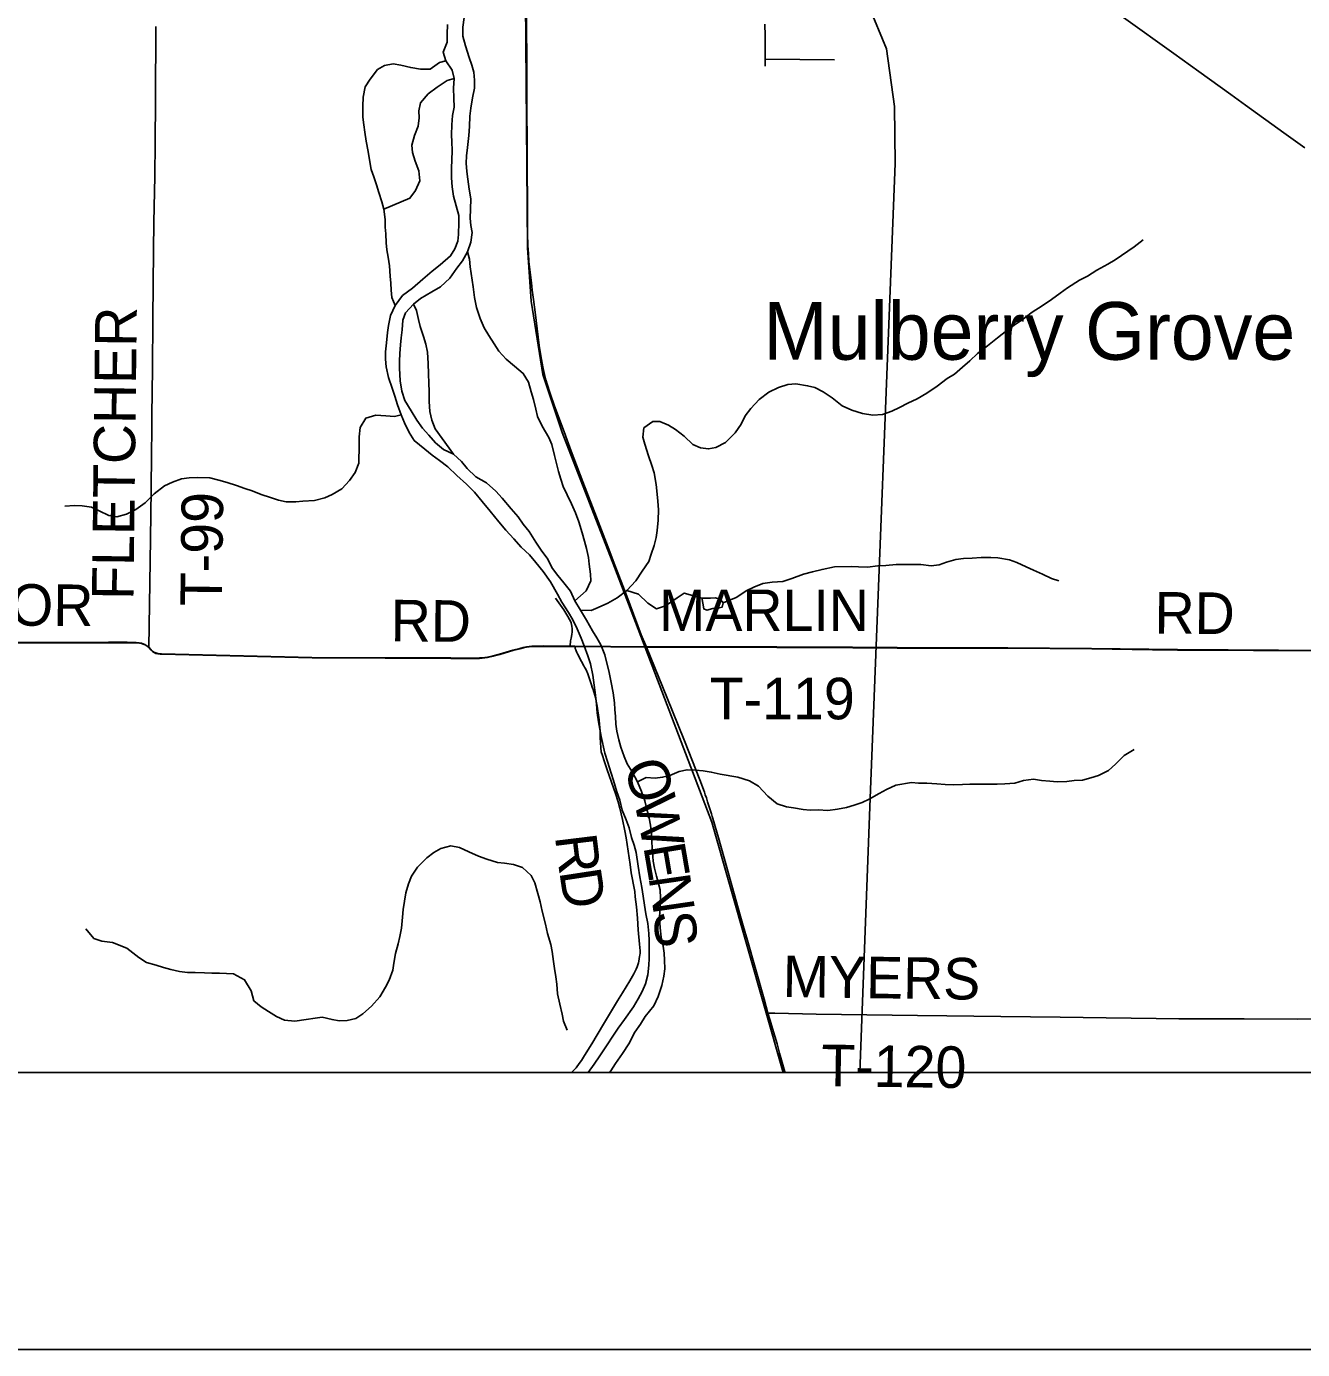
# Model space of a CAD drawing. Extents: x -87 to 2145, y -2128 to 440.
# Drawn here: x 62.55 to 108.63, y 0 to 47.79 of the extents above; entities that cross this region are included whole.
import ezdxf

# ---------------------------------------------------------------- set-up
doc = ezdxf.new("R2010")
doc.units = 0
for name, color, linetype in [('GM_X_City_Street', 7, 'Continuous'), ('GM_X_Major_River', 7, 'Continuous'), ('GM_X_Minor_Lake', 7, 'Continuous'), ('GM_X_Minor_River', 7, 'Continuous'), ('GM_X_Rail_Line', 7, 'Continuous'), ('GM_X_State_Route', 7, 'Continuous'), ('GM_X_Township_Road', 7, 'Continuous'), ('GM_X_Township_Road_Text', 7, 'Continuous'), ('GM_X_Township_Text', 7, 'Continuous'), ('GM_X_Unincorporated_Text', 7, 'Continuous'), ('SH_Border', 7, 'Continuous'), ('SH_Cut_Line', 7, 'Continuous'), ('SH_Text', 7, 'Continuous')]:
    doc.layers.add(name, color=color, linetype=linetype)

msp = doc.modelspace()

# ---------------------------------------------------------------- linework, layer by layer
at = {"layer": 'GM_X_City_Street'}
msp.add_line((89.222, 46.605), (91.732, 46.585), dxfattribs=at)
msp.add_lwpolyline([(89.223, 46.348), (89.222, 46.605), (89.218, 47.544), (89.215, 47.774), (89.208, 47.869)], dxfattribs=at)
at = {"layer": 'GM_X_Major_River'}
for points in [[(85.077, 18.941), (85.031, 19.192), (84.966, 19.474), (84.881, 19.816), (84.757, 20.149), (84.612, 20.502), (84.418, 20.866), (84.242, 21.15), (84.126, 21.413), (84.012, 21.755), (83.936, 22.017), (83.871, 22.339), (83.835, 22.59), (83.82, 22.861), (83.794, 23.112), (83.778, 23.363), (83.734, 23.715), (83.66, 24.087), (83.586, 24.449), (83.436, 25.093), (83.292, 25.446), (83.146, 25.709), (82.99, 25.963), (82.765, 26.337), (82.551, 26.702), (82.346, 27.046), (82.192, 27.39), (81.956, 27.694), (81.73, 27.959), (81.544, 28.212), (81.349, 28.577), (81.163, 28.83), (80.938, 29.165), (80.704, 29.54), (80.488, 29.814), (80.302, 30.078), (80.056, 30.362), (79.722, 30.749), (79.496, 31.003), (79.16, 31.3), (78.773, 31.517), (78.467, 31.823), (78.261, 32.077), (77.964, 32.342), (77.606, 32.509), (77.32, 32.744), (77.074, 33.019), (76.848, 33.283), (76.642, 33.567), (76.437, 33.902), (76.213, 34.276), (76.098, 34.619), (76.044, 34.981), (76.022, 35.442), (76.016, 35.703), (76.03, 35.973), (76.056, 36.283), (76.08, 36.544), (76.115, 36.834), (76.141, 37.174), (76.235, 37.443), (76.521, 37.759), (76.775, 37.955), (77.18, 38.199), (77.504, 38.384), (77.84, 38.699), (78.086, 39.055), (78.291, 39.323), (78.477, 39.65), (78.593, 39.989), (78.639, 40.339), (78.593, 40.6), (78.568, 40.861), (78.583, 41.192), (78.599, 41.562), (78.535, 41.904), (78.481, 42.266), (78.455, 42.547), (78.43, 42.848), (78.435, 43.109), (78.47, 43.409), (78.527, 43.849), (78.542, 44.169), (78.559, 44.55), (78.594, 44.84), (78.65, 45.21), (78.726, 45.559), (78.731, 45.84), (78.705, 46.131), (78.629, 46.383), (78.534, 46.665), (78.401, 47.088), (78.306, 47.44), (78.302, 47.761), (78.358, 48.111)], [(77.752, 47.851), (77.736, 47.51), (77.741, 47.219), (77.595, 46.861), (77.69, 46.549), (77.925, 46.204), (77.99, 45.912), (77.964, 45.562), (77.978, 45.201), (77.993, 44.87), (77.928, 44.57), (77.902, 44.23), (77.896, 43.869), (77.902, 43.619), (77.917, 43.308), (77.911, 42.957), (77.896, 42.677), (77.9, 42.316), (77.925, 41.995), (77.969, 41.653), (78.064, 41.311), (78.158, 40.958)], [(78.158, 40.958), (78.164, 40.708), (78.147, 40.277), (78.123, 40.027), (78.018, 39.758), (77.863, 39.5), (77.487, 39.176), (77.203, 38.95), (76.857, 38.655), (76.491, 38.331), (76.125, 38.066), (75.859, 37.71), (75.693, 37.352), (75.616, 36.982), (75.582, 36.732), (75.546, 36.362), (75.51, 36.032), (75.516, 35.771), (75.531, 35.49), (75.625, 35.108), (75.749, 34.725), (75.844, 34.433), (75.949, 34.12), (76.084, 33.757), (76.199, 33.465), (76.364, 33.121), (76.549, 32.837), (76.935, 32.52), (77.202, 32.305), (77.459, 32.11), (77.766, 31.885), (78.092, 31.568), (78.437, 31.252), (78.723, 30.966), (78.998, 30.631), (79.293, 30.285), (79.607, 29.889), (79.853, 29.594), (80.148, 29.278), (80.414, 28.983), (80.71, 28.708), (80.946, 28.423), (81.201, 28.098), (81.466, 27.733), (81.719, 27.287), (81.884, 26.994), (82.119, 26.619), (82.275, 26.356), (82.43, 26.032), (82.584, 25.689), (82.69, 25.416), (82.824, 25.053), (82.92, 24.771), (83.003, 24.359), (83.047, 23.997), (83.083, 23.726), (83.136, 23.314), (83.161, 22.993), (83.205, 22.671), (83.251, 22.4), (83.297, 22.138), (83.437, 21.535), (83.532, 21.242), (83.665, 20.819), (83.741, 20.547), (83.865, 20.144), (83.97, 19.842), (84.064, 19.479), (84.208, 19.126), (84.314, 18.843), (84.398, 18.491), (84.494, 18.219), (84.56, 17.957), (84.631, 17.454), (84.695, 17.072), (84.769, 16.69), (84.814, 16.379), (84.868, 16.047), (84.913, 15.735), (84.988, 15.383), (85.022, 15.032), (85.038, 14.771), (85.032, 14.44), (85.037, 14.129), (85.023, 13.879), (84.987, 13.529), (84.901, 13.209), (84.776, 12.931), (84.641, 12.672), (84.466, 12.374), (84.148, 11.919), (83.912, 11.612), (83.717, 11.324), (83.521, 11.007), (83.254, 10.61), (83.048, 10.303), (82.833, 10)], [(83.601, 10), (83.646, 10.072), (83.82, 10.33), (84.067, 10.687), (84.303, 11.044), (84.521, 11.461), (84.726, 11.748), (84.891, 12.026), (85.198, 12.412), (85.364, 12.75), (85.491, 13.149), (85.567, 13.489), (85.602, 13.749), (85.587, 14.06), (85.581, 14.31), (85.535, 14.572), (85.471, 14.894), (85.426, 15.225), (85.402, 15.607), (85.429, 16.027), (85.444, 16.308), (85.429, 16.599), (85.297, 17.102), (85.222, 17.384), (85.176, 17.636), (85.151, 17.977), (85.127, 18.318), (85.112, 18.629), (85.077, 18.941)]]:
    msp.add_lwpolyline(points, dxfattribs=at)
at = {"layer": 'GM_X_Minor_Lake'}
for points in [[(87.707, 26.965), (87.599, 27.097), (87.419, 27.151), (87.249, 27.143), (86.938, 27.139)], [(86.938, 27.139), (86.947, 27.088), (86.975, 26.958), (87.002, 26.747), (87.121, 26.705), (87.333, 26.761), (87.564, 26.787), (87.675, 26.815), (87.707, 26.965)]]:
    msp.add_lwpolyline(points, dxfattribs=at)
at = {"layer": 'GM_X_Minor_River'}
for points in [[(77.69, 46.549), (77.458, 46.483), (77.124, 46.248), (76.773, 46.244), (76.423, 46.3), (76.064, 46.386), (75.794, 46.43), (75.472, 46.376), (75.219, 46.23), (74.953, 45.883), (74.778, 45.606), (74.701, 45.236), (74.696, 44.906), (74.699, 44.515), (74.725, 44.234), (74.761, 43.972), (74.815, 43.641), (74.889, 43.269), (74.934, 42.967), (74.999, 42.625), (75.094, 42.353), (75.19, 42.061), (75.275, 41.789), (75.38, 41.446), (75.456, 41.185), (75.5, 40.813), (75.505, 40.542), (75.521, 40.291), (75.536, 39.97), (75.562, 39.719), (75.607, 39.448), (75.652, 39.137), (75.676, 38.765), (75.702, 38.514), (75.718, 38.264), (75.743, 37.993), (75.859, 37.71)], [(77.99, 45.912), (77.738, 45.836), (77.383, 45.592), (77.059, 45.357), (76.773, 45.031), (76.718, 44.741), (76.724, 44.491), (76.689, 44.19), (76.563, 43.852), (76.467, 43.493), (76.492, 43.232), (76.587, 42.919), (76.722, 42.576), (76.756, 42.205), (76.6, 41.857), (76.395, 41.59), (75.456, 41.185)], [(82.551, 26.702), (82.942, 26.695), (83.194, 26.801), (83.537, 26.956), (83.881, 27.15), (84.227, 27.415), (84.553, 27.76), (84.78, 28.117), (85.016, 28.464), (85.11, 28.723), (85.216, 29.042), (85.291, 29.332), (85.325, 29.582), (85.361, 29.952), (85.368, 30.333), (85.343, 30.644), (85.327, 30.895), (85.283, 31.246), (85.21, 31.668), (85.134, 31.93), (85.01, 32.283), (84.876, 32.696), (84.8, 32.958), (84.846, 33.288), (85.171, 33.523), (85.421, 33.519), (85.729, 33.384), (85.987, 33.229), (86.294, 32.983), (86.61, 32.687), (86.889, 32.572), (87.179, 32.527), (87.44, 32.583), (87.794, 32.757), (88.14, 33.112), (88.356, 33.419), (88.501, 33.718), (88.706, 33.985), (89.002, 34.31), (89.358, 34.575), (89.701, 34.74), (90.044, 34.854), (90.325, 34.879), (90.755, 34.812), (91.014, 34.747), (91.312, 34.592), (91.639, 34.376), (92.005, 34.079), (92.354, 33.923), (92.742, 33.806), (93.112, 33.75), (93.464, 33.774), (93.796, 33.888), (94.069, 34.024), (94.372, 34.179), (94.716, 34.334), (95.06, 34.538), (95.435, 34.793), (95.79, 35.067), (96.054, 35.233), (96.348, 35.479), (96.613, 35.715), (96.888, 35.971), (97.253, 36.245), (97.609, 36.54), (97.944, 36.805), (98.218, 37.001), (98.502, 37.186), (98.867, 37.461), (99.222, 37.695), (99.557, 37.93), (99.881, 38.155), (100.135, 38.341), (100.57, 38.624), (100.864, 38.77), (101.198, 38.985), (101.602, 39.198), (101.856, 39.354), (102.545, 39.824), (102.87, 40.079)], [(78.477, 39.65), (78.543, 39.378), (78.568, 39.107), (78.677, 38.384), (78.73, 38.002), (78.794, 37.63), (78.928, 37.237), (79.073, 36.904), (79.239, 36.621), (79.434, 36.327), (79.61, 36.053), (79.866, 35.768), (80.172, 35.522), (80.489, 35.256), (80.674, 34.943), (80.768, 34.59), (80.854, 34.308), (80.938, 33.966), (81.004, 33.694), (81.169, 33.351), (81.412, 32.946), (81.518, 32.693), (81.612, 32.291), (81.697, 31.958), (81.763, 31.707), (81.848, 31.435), (81.934, 31.173), (82.069, 30.87), (82.224, 30.546), (82.369, 30.223), (82.494, 29.9), (82.618, 29.497), (82.693, 29.195), (82.769, 28.933), (82.843, 28.611), (82.869, 28.36), (82.914, 28.009), (82.929, 27.758), (82.763, 27.4), (82.346, 27.046)], [(76.521, 37.759), (76.628, 37.527), (76.702, 37.205), (76.768, 36.953), (76.883, 36.59), (76.968, 36.308), (77.024, 36.027), (77.057, 35.615), (77.071, 35.244), (77.075, 34.903), (77.09, 34.602), (77.094, 34.241), (77.118, 33.88), (77.183, 33.568), (77.308, 33.255), (77.553, 32.91), (77.964, 32.342)], [(76.084, 33.757), (75.842, 33.701), (75.522, 33.717), (75.161, 33.743), (74.799, 33.639), (74.603, 33.301), (74.557, 32.961), (74.562, 32.68), (74.551, 32.019), (74.415, 31.681), (74.21, 31.383), (73.934, 31.087), (73.59, 30.883), (73.317, 30.757), (72.945, 30.663), (72.524, 30.64), (72.273, 30.614), (71.922, 30.62), (71.652, 30.675), (71.363, 30.77), (71.024, 30.886), (70.696, 31.012), (70.437, 31.096), (70.128, 31.212), (69.799, 31.318), (69.499, 31.403), (69.17, 31.479), (68.709, 31.496), (68.428, 31.481), (68.147, 31.446), (67.824, 31.331), (67.532, 31.195), (67.156, 30.911), (66.83, 30.586), (66.495, 30.341), (66.161, 30.166), (65.809, 30.072), (65.519, 30.117), (65.171, 30.293), (64.893, 30.428), (64.553, 30.474), (64.282, 30.488), (63.931, 30.464)], [(87.707, 26.965), (88.171, 27.158), (88.556, 27.412), (88.819, 27.538), (89.142, 27.663), (89.474, 27.717), (89.855, 27.741), (90.187, 27.845), (90.611, 28.009), (90.933, 28.093), (91.275, 28.178), (91.728, 28.27), (92.329, 28.28), (92.59, 28.266), (92.92, 28.26), (93.292, 28.304), (93.583, 28.319), (93.954, 28.353), (94.245, 28.358), (94.846, 28.348), (95.217, 28.311), (95.508, 28.346), (95.77, 28.442), (96.102, 28.537), (96.384, 28.572), (96.694, 28.587), (97.025, 28.601), (97.376, 28.605), (97.627, 28.591), (98.046, 28.524), (98.315, 28.429), (98.644, 28.273), (98.912, 28.148), (99.24, 28.002), (99.559, 27.846), (99.828, 27.762)], [(84.227, 27.415), (84.645, 27.278), (84.981, 26.951), (85.298, 26.756), (85.621, 26.86), (86.046, 27.144), (86.3, 27.32), (86.938, 27.139)], [(84.612, 20.502), (84.926, 20.657), (85.246, 20.642), (85.517, 20.667), (85.779, 20.733), (86.122, 20.878), (86.404, 20.943), (86.704, 20.928), (86.984, 20.903), (87.274, 20.858), (87.594, 20.782), (88.233, 20.671), (88.652, 20.534), (88.98, 20.348), (89.324, 19.991), (89.651, 19.715), (89.989, 19.599), (90.249, 19.564), (90.589, 19.508), (90.849, 19.484), (91.14, 19.489), (91.491, 19.473), (91.832, 19.517), (92.164, 19.582), (92.436, 19.657), (92.728, 19.753), (92.981, 19.879), (93.335, 20.083), (93.598, 20.229), (93.941, 20.384), (94.504, 20.474), (94.764, 20.46), (95.055, 20.455), (95.425, 20.429), (95.726, 20.403), (96.026, 20.398), (96.347, 20.403), (96.618, 20.418), (96.959, 20.422), (97.269, 20.417), (97.6, 20.421), (97.881, 20.427), (98.232, 20.461), (98.555, 20.556), (98.916, 20.599), (99.206, 20.554), (99.496, 20.529), (99.766, 20.505), (100.118, 20.519), (100.379, 20.554), (100.68, 20.569), (100.982, 20.644), (101.254, 20.73), (101.617, 20.914), (101.872, 21.14), (102.188, 21.456), (102.542, 21.67)], [(64.688, 15.196), (64.983, 14.84), (65.272, 14.755), (65.652, 14.698), (66.17, 14.499), (66.606, 14.161), (66.883, 13.976), (67.232, 13.88), (67.491, 13.795), (67.761, 13.72), (68.07, 13.655), (68.36, 13.62), (68.641, 13.615), (68.982, 13.6), (69.242, 13.595), (69.513, 13.591), (69.773, 13.586), (70.023, 13.572), (70.421, 13.355), (70.664, 12.95), (70.759, 12.597), (71.026, 12.382), (71.283, 12.207), (71.581, 12.032), (71.87, 11.897), (72.24, 11.86), (72.652, 11.923), (72.973, 11.968), (73.225, 12.004), (73.584, 11.918), (73.844, 11.873), (74.125, 11.888), (74.436, 11.953), (74.69, 12.119), (75.005, 12.405), (75.302, 12.741), (75.508, 13.088), (75.642, 13.346), (75.779, 13.705), (75.813, 13.955), (75.869, 14.305), (75.975, 14.654), (76.03, 14.914), (76.085, 15.224), (76.131, 15.614), (76.156, 15.894), (76.246, 16.494), (76.342, 16.823), (76.457, 17.102), (76.663, 17.419), (77.009, 17.754), (77.263, 17.95), (77.516, 18.096), (77.868, 18.191), (78.188, 18.135), (78.516, 17.979), (78.865, 17.823), (79.173, 17.708), (79.562, 17.591), (79.812, 17.566), (80.132, 17.521), (80.461, 17.415), (80.777, 17.119), (80.903, 16.856), (81.017, 16.473), (81.092, 16.171), (81.166, 15.829), (81.289, 15.366), (81.363, 15.024), (81.477, 14.631), (81.533, 14.379), (81.577, 14.018), (81.613, 13.756), (81.668, 13.465), (81.694, 13.194), (81.728, 12.842), (81.802, 12.47), (81.886, 12.108), (81.942, 11.856), (82.077, 11.533)]]:
    msp.add_lwpolyline(points, dxfattribs=at)
at = {"layer": 'GM_X_Rail_Line'}
for points in [[(89.867, 10), (87.301, 19.053), (83.787, 28.259), (81.889, 33.123), (81.197, 35.21), (80.77, 37.859), (80.645, 39.788), (80.466, 60.577), (80.479, 72.774), (85.452, 72.193)], [(85.452, 72.193), (86.746, 68.453), (86.836, 68.039), (86.87, 67.352), (86.831, 61.391), (87.02, 57.037), (87.556, 55.021), (88.172, 53.788), (89.527, 52.311), (90.365, 51.557), (91.131, 50.796), (92.372, 49.483), (92.967, 48.522), (93.608, 46.975), (93.887, 44.894), (93.92, 42.838), (93.009, 19.914), (92.636, 10)]]:
    msp.add_lwpolyline(points, dxfattribs=at)
at = {"layer": 'GM_X_State_Route'}
for points in [[(80.616, 44.644), (80.615, 45.432), (80.611, 46.694), (80.594, 48.628)], [(108.715, 43.405), (107.955, 43.949), (106.571, 44.946), (106.043, 45.334), (104.881, 46.162), (103.976, 46.814), (102.164, 48.115)], [(84.943, 25.364), (84.747, 25.817), (84.232, 27.207), (83.792, 28.324), (83.549, 28.973), (83.134, 30.059), (82.986, 30.442), (82.635, 31.344), (82.412, 31.943), (82.222, 32.45), (82.124, 32.711), (81.969, 33.14), (81.612, 34.077), (81.455, 34.525), (81.347, 34.868), (81.301, 35.026), (81.251, 35.215), (81.201, 35.431), (81.166, 35.622), (81.121, 35.889), (81.066, 36.265), (80.914, 37.465), (80.857, 37.92), (80.813, 38.261), (80.782, 38.522), (80.693, 39.296), (80.672, 39.576), (80.661, 39.726), (80.653, 39.857), (80.644, 40.315), (80.623, 43.744), (80.616, 44.644)], [(89.938, 10), (89.93, 10.028), (89.741, 10.708), (89.651, 11.04), (89.485, 11.589), (89.397, 11.888), (89.323, 12.154), (89.182, 12.66), (88.582, 14.777), (88.433, 15.297), (88.336, 15.645), (88.021, 16.765), (87.834, 17.411), (87.536, 18.485), (87.334, 19.179), (87.312, 19.256), (87.283, 19.343), (87.14, 19.786), (87.098, 19.92), (87.061, 20.037), (87.028, 20.129), (86.992, 20.228), (86.868, 20.574), (86.313, 21.988), (85.674, 23.564), (84.943, 25.364)]]:
    msp.add_lwpolyline(points, dxfattribs=at)
at = {"layer": 'GM_X_Township_Road'}
for p, q in [((82.182, 25.389), (82.351, 25.388)), ((82.351, 25.388), (84.943, 25.364))]:
    msp.add_line(p, q, dxfattribs=at)
for points in [[(66.971, 25.357), (67.015, 28.473), (67.023, 29.276), (67.045, 31.08), (67.061, 32.342), (67.074, 33.227), (67.078, 33.752), (67.095, 35.424), (67.105, 37.229), (67.139, 39.689), (67.151, 40.722), (67.18, 42.361), (67.189, 43.591), (67.209, 45.1), (67.225, 47.788)], [(82.182, 25.389), (82.185, 25.472), (82.187, 25.535), (82.193, 25.596), (82.214, 25.692), (82.24, 25.82), (82.251, 25.918), (82.252, 25.983), (82.25, 26.033), (82.238, 26.131), (82.227, 26.191), (82.211, 26.242), (82.187, 26.302), (82.159, 26.363), (82.098, 26.479), (81.947, 26.716), (81.655, 27.133)], [(53.864, 25.581), (56.791, 25.56), (59.235, 25.537), (61.089, 25.523), (65.518, 25.529), (66.191, 25.529), (66.353, 25.526), (66.519, 25.52), (66.624, 25.51), (66.704, 25.495), (66.765, 25.478), (66.832, 25.447), (66.901, 25.405), (66.971, 25.357)], [(66.971, 25.357), (67.055, 25.255), (67.101, 25.211), (67.156, 25.174), (67.225, 25.144), (67.299, 25.123), (67.374, 25.115), (67.433, 25.113), (72.861, 24.986), (75.497, 24.974), (77.532, 24.967), (77.876, 24.963), (78.466, 24.954), (78.777, 24.956), (78.909, 24.963), (79.005, 24.971), (79.198, 24.996), (79.405, 25.038), (79.642, 25.101), (80.113, 25.244), (80.368, 25.311), (80.491, 25.34), (80.605, 25.363), (80.702, 25.379), (80.798, 25.386), (80.933, 25.392), (81.235, 25.397), (81.711, 25.393), (82.182, 25.389)], [(82.993, 23.888), (82.944, 24.047), (82.885, 24.223), (82.814, 24.408), (82.753, 24.545), (82.722, 24.609), (82.703, 24.647), (82.674, 24.697), (82.588, 24.848), (82.445, 25.127), (82.423, 25.175), (82.398, 25.231), (82.381, 25.267), (82.37, 25.298), (82.362, 25.323), (82.356, 25.355), (82.351, 25.388)], [(84.943, 25.364), (86.546, 25.367), (89.644, 25.359), (91.334, 25.357), (92.384, 25.349), (93.991, 25.337), (95.55, 25.335), (97.994, 25.326), (101.013, 25.303), (103.212, 25.275)], [(103.212, 25.275), (104.113, 25.263), (109.592, 25.237), (116.171, 25.251), (118.803, 25.264)], [(82.235, 10), (82.283, 10.051), (82.396, 10.178), (82.5, 10.325), (82.586, 10.444), (82.693, 10.615), (82.962, 11.037), (83.388, 11.757), (83.894, 12.599), (84.072, 12.888), (84.336, 13.313), (84.48, 13.565), (84.569, 13.739), (84.605, 13.822), (84.628, 13.894), (84.647, 13.97), (84.661, 14.03), (84.677, 14.11), (84.69, 14.19), (84.697, 14.249), (84.704, 14.32), (84.705, 14.4), (84.685, 14.643), (84.635, 15.16), (84.615, 15.581), (84.571, 15.988), (84.532, 16.355), (84.511, 16.543), (84.464, 16.784), (84.416, 17.038), (84.384, 17.223), (84.345, 17.514), (84.208, 18.486), (84.157, 18.731), (84.076, 19.149), (83.98, 19.55), (83.916, 19.786), (83.818, 20.082), (83.522, 20.939), (83.413, 21.261), (83.344, 21.45), (83.306, 21.587), (83.284, 21.746), (83.273, 21.912), (83.269, 22.123), (83.263, 22.345), (83.243, 22.574), (83.23, 22.746), (83.158, 23.234), (83.092, 23.552), (83.009, 23.835), (82.993, 23.888)], [(89.323, 12.154), (89.57, 12.148), (91.068, 12.117), (94.728, 12.064), (95.777, 12.05), (96.761, 12.042), (97.729, 12.029), (99.877, 12.006), (101.534, 11.983), (103.337, 11.953), (104.157, 11.947), (105.158, 11.945), (106.519, 11.944), (108.438, 11.933), (111.669, 11.96), (114.309, 11.977), (115.818, 11.983), (117.097, 11.995), (118.032, 11.999), (118.802, 12.009)]]:
    msp.add_lwpolyline(points, dxfattribs=at)
at = {"layer": 'GM_X_Township_Text'}
msp.add_lwpolyline([(61.082, 25.538), (65.512, 25.543), (66.185, 25.543), (66.347, 25.54), (66.513, 25.534), (66.618, 25.524), (66.698, 25.509), (66.759, 25.492), (66.826, 25.461), (66.895, 25.419), (66.965, 25.371), (67.049, 25.269), (67.095, 25.225), (67.15, 25.189), (67.219, 25.158), (67.293, 25.137), (67.368, 25.13), (67.427, 25.128), (72.855, 25), (75.491, 24.988), (77.526, 24.981), (77.87, 24.977), (78.46, 24.968), (78.771, 24.97), (78.903, 24.977), (78.998, 24.985), (79.192, 25.01), (79.399, 25.052), (79.635, 25.116), (80.107, 25.258), (80.362, 25.325), (80.484, 25.355), (80.599, 25.377), (80.696, 25.393), (80.791, 25.4), (80.927, 25.406), (81.229, 25.411), (81.705, 25.407), (82.176, 25.403), (82.344, 25.402), (84.937, 25.379), (86.54, 25.381), (89.638, 25.374), (91.328, 25.371), (92.378, 25.363), (93.985, 25.351), (95.543, 25.349), (97.988, 25.341), (101.007, 25.317), (104.107, 25.278), (109.586, 25.251)], dxfattribs=at)
at = {"layer": 'SH_Border'}
msp.add_lwpolyline([(30, 430), (670, 430), (670, 10), (30, 10)], close=True, dxfattribs=at)
at = {"layer": 'SH_Cut_Line'}
msp.add_lwpolyline([(0, 0), (680, 0), (680, 440), (0, 440)], close=True, dxfattribs=at)
at = {"layer": 'SH_Text'}
msp.add_lwpolyline([(30, 430), (281.801, 430), (281.801, 10), (30, 10)], close=True, dxfattribs=at)

# ---------------------------------------------------------------- texts
at = {"layer": 'GM_X_Township_Road_Text'}
for s, rotation, p in [('FLETCHER', 89.3228, (66.41, 27.068)), ('T-99', 89.294, (69.603, 26.836)), ('FALKNOR', 359.5664, (55.486, 26.197)), ('MARLIN', 0, (85.392, 25.95)), ('RD', 359.5133, (103.277, 25.862)), ('RD', 359.5044, (75.696, 25.581)), ('T-119', 0, (87.218, 22.762)), ('O', 286.969, (84.101, 21.096)), ('W', 281.3808, (84.476, 19.871)), ('R', 276.9662, (81.628, 18.541)), ('E', 279.7103, (84.817, 18.178)), ('D', 278.6834, (81.784, 17.271)), ('N', 278.1747, (85.005, 17.083)), ('S', 274.4089, (85.19, 15.802)), ('MYERS', 359.204, (89.848, 12.734)), ('T-120', 359.1605, (91.239, 9.518))]:
    msp.add_text(s, height=1.5, rotation=rotation, dxfattribs=at).set_placement(p)
at = {"layer": 'GM_X_Unincorporated_Text'}
msp.add_text('Mulberry Grove', height=2.085, rotation=0, dxfattribs=at).set_placement((89.154, 35.748))

doc.saveas('drawing.dxf')
